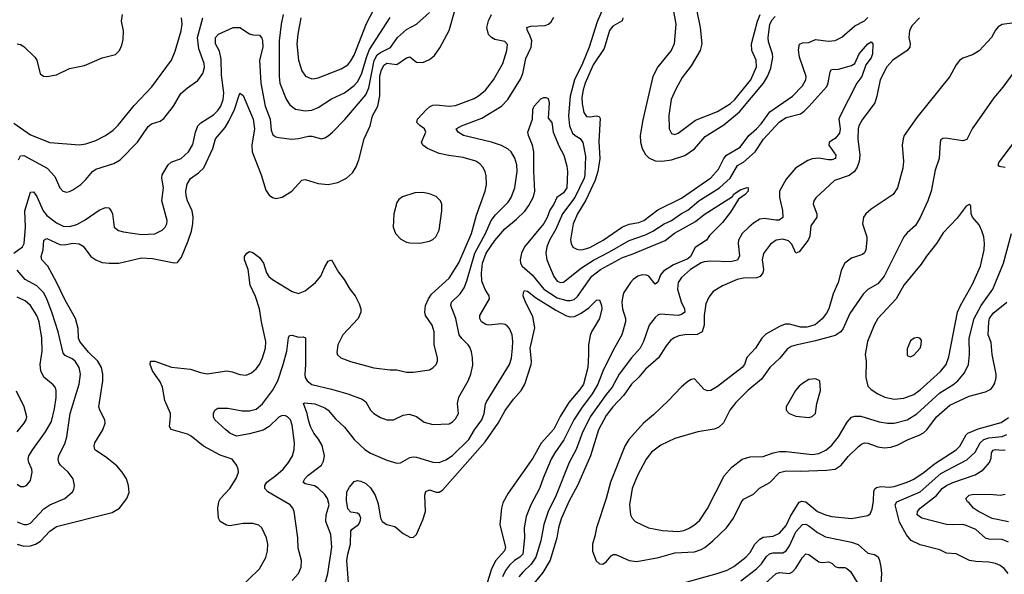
# Model space of a CAD drawing. Header units: inches. Extents: x 1649636 to 1815363, y 506543 to 641975.
# Tile 406 of 656: x 1721365 to 1727384, y 602986 to 606378. Entities that reach past the tile are written whole.
import ezdxf

# ---------------------------------------------------------------- set-up
doc = ezdxf.new("R2010")
doc.units = ezdxf.units.IN
doc.header["$MEASUREMENT"] = 0
doc.layers.add('B7620', color=7, linetype='Continuous')

msp = doc.modelspace()

# ---------------------------------------------------------------- linework, layer by layer
at = {"layer": 'B7620', "color": 5}
for points, elevation in [([(1721350, 603169.6), (1721390, 603158.1), (1721430, 603159.3), (1721461.7, 603170), (1721491.6, 603188.4), (1721550, 603250.2), (1721590, 603279.3), (1721930, 603364.2), (1721975.6, 603390), (1722019.7, 603450), (1722033.2, 603486.8), (1722030.8, 603530), (1722017.2, 603570), (1721991.8, 603610), (1721958.2, 603650), (1721890, 603704.5), (1721830, 603743.5), (1721824, 603750), (1721819.2, 603770), (1721823.5, 603790), (1721873.5, 603870), (1721888, 603910), (1721886, 603930), (1721854, 603990), (1721848.7, 604010), (1721873.1, 604170), (1721873.7, 604210), (1721864.9, 604250), (1721842.3, 604290), (1721784.9, 604344.9), (1721731.9, 604410), (1721724.2, 604430), (1721723, 604490), (1721706.9, 604550), (1721642.6, 604662.6), (1721590, 604773.6), (1721536.5, 604870), (1721501, 604910), (1721496.8, 604930), (1721508, 604970), (1721511.6, 605030), (1721530, 605040.8), (1721610, 605003.3), (1721637.8, 605002.2), (1721690, 605012.3), (1721727.6, 605007.6), (1721753.1, 604993.1), (1721800.5, 604930), (1721830, 604909.1), (1721870, 604894), (1721911.1, 604888.9), (1721970, 604889.4), (1722110, 604922.2), (1722177.2, 604917.2), (1722309.6, 604890.4), (1722330, 604893.4), (1722354.5, 604925.5), (1722394.9, 605025.1), (1722415.1, 605084.9), (1722423.4, 605130), (1722425.3, 605170), (1722418.9, 605210), (1722389.9, 605269.9), (1722381.9, 605301.9), (1722380.2, 605330), (1722387.8, 605372.2), (1722410, 605406.7), (1722458.7, 605441.3), (1722490, 605471.3), (1722544.8, 605590), (1722562.7, 605650), (1722621.3, 605718.7), (1722643.3, 605756.7), (1722677.1, 605830), (1722710, 605928), (1722730, 605915.5), (1722792.2, 605770), (1722799.6, 605710), (1722783.6, 605610), (1722786.4, 605570), (1722841.1, 605430), (1722870, 605334.9), (1722890, 605304.2), (1722910, 605290.2), (1722930, 605285.6), (1722970, 605293.8), (1723028, 605330), (1723090, 605397), (1723110, 605400.9), (1723190, 605376.1), (1723250, 605370.2), (1723310, 605382.4), (1723362.9, 605410), (1723399.3, 605440.7), (1723421, 605479), (1723438, 605522), (1723471.5, 605650), (1723506.8, 605730), (1723521.9, 605790), (1723553.7, 605850), (1723567, 605913), (1723566.3, 606030), (1723574.9, 606065.1), (1723590, 606100.2), (1723610, 606111.6), (1723670, 606105.2), (1723730, 606145.2), (1723750, 606150.3), (1723790, 606118), (1723830, 606117.2), (1723870, 606135.8), (1723899.9, 606160.1), (1723933.1, 606206.9), (1723990, 606313), (1724025, 606435)], 720), ([(1723083.4, 606390), (1723064.2, 606290), (1723059.2, 606230), (1723070, 606130.8), (1723090, 606066), (1723113, 606033), (1723150, 606017.6), (1723170, 606018.2), (1723190, 606022), (1723330, 606078.6), (1723370, 606102.6), (1723390, 606125.8), (1723410, 606160.9), (1723485.9, 606354.1), (1723550, 606480.2)], 780), ([(1724949.3, 606490.7), (1724894.7, 606365.3), (1724846.2, 606210), (1724804.8, 606110), (1724756.6, 606010), (1724729.5, 605910.5), (1724719.9, 605790), (1724726.3, 605730), (1724744.9, 605684.9), (1724760.6, 605670), (1724791.7, 605651.7), (1724806.9, 605626.9), (1724823.7, 605543.7), (1724820.3, 605430), (1724816.2, 605410), (1724758.6, 605290), (1724683.7, 605190), (1724642.5, 605097.5), (1724602.7, 605030), (1724586.4, 604990), (1724580.9, 604950), (1724587.2, 604910), (1724630, 604807.2), (1724650, 604779.7), (1724670, 604771.8), (1724690, 604773.5), (1724799.3, 604860.7), (1724872.3, 604907.7), (1724970, 604958), (1725090, 605027.8), (1725190, 605063.3), (1725235.6, 605084.4), (1725304, 605130), (1725350, 605150.6), (1725410, 605192.5), (1725450, 605214), (1725516.5, 605270), (1725642.8, 605350), (1725708.2, 605410), (1725753.8, 605486.2), (1725790, 605507.8), (1725861.8, 605570), (1725912.5, 605647.5), (1726010, 605753), (1726050, 605779.2), (1726137.1, 605802.9), (1726160.9, 605819.1), (1726190, 605848.3), (1726298.2, 605970), (1726307.8, 605992.2), (1726320.3, 606059.7), (1726326.6, 606073.4), (1726370, 606076.5), (1726450, 606097.6), (1726469.4, 606110), (1726496.3, 606170), (1726549.7, 606230), (1726570, 606242), (1726580.5, 606230), (1726578.8, 606170), (1726570, 606145.4), (1726537.1, 606102.9), (1726512.6, 606030), (1726482.8, 605990), (1726379.8, 605790), (1726372.6, 605770), (1726380.3, 605710), (1726375.6, 605684.4), (1726350, 605652.7), (1726313.8, 605630), (1726312.3, 605610), (1726354.9, 605550), (1726351.7, 605530), (1726330, 605522.2), (1726310, 605521.2), (1726250, 605531), (1726210, 605527.2), (1726183.6, 605516.4), (1726107.7, 605470), (1726050, 605402.6), (1726010.2, 605330), (1726010, 605291.3), (1726027.9, 605212.1), (1726031, 605169), (1726007, 605153), (1725988, 605152), (1725916.7, 605163.3), (1725890, 605158.1), (1725850, 605134.2), (1725821.3, 605110), (1725781.2, 605070), (1725759.8, 605030), (1725758, 605010), (1725766.1, 604933.9), (1725753.5, 604906.5), (1725710, 604897.5), (1725590, 604901.3), (1725550, 604896.8), (1725530, 604890.6), (1725466.4, 604850), (1725410, 604800.8), (1725389.5, 604770), (1725386.5, 604730), (1725408.3, 604651.7), (1725428.4, 604610), (1725430.2, 604590), (1725410, 604575.9), (1725390, 604569.2), (1725282.5, 604577.5), (1725267.1, 604572.9), (1725250, 604557.4), (1725213.5, 604510), (1725179.1, 604410), (1725158.3, 604370), (1725105.1, 604310), (1725030, 604210.6), (1724987.5, 604130), (1724950, 604086.8), (1724852.8, 603950), (1724803.3, 603850), (1724765.8, 603750), (1724723.6, 603670), (1724644, 603470), (1724595.6, 603370), (1724568.5, 603290), (1724551, 603190), (1724519.3, 603090), (1724491.5, 603048.5), (1724440, 603000), (1724417.1, 602970)], 660), ([(1725357.1, 606450), (1725376.8, 606350), (1725364.8, 606230), (1725347.1, 606190), (1725266.2, 606090), (1725235.4, 606030), (1725174.7, 605765.3), (1725157.8, 605670), (1725159.3, 605630), (1725170, 605590.6), (1725190, 605554), (1725210, 605533.1), (1725250, 605515), (1725290, 605512.4), (1725350, 605520.9), (1725430, 605548.6), (1725490, 605588.6), (1725556, 605664), (1725670, 605734.7), (1725765.5, 605814.5), (1725911.4, 605990), (1725936.4, 606030), (1725957.2, 606082.8), (1725968.5, 606150), (1725966.5, 606170), (1725943.3, 606243.3), (1725941, 606270), (1725950.9, 606349.1), (1725963.6, 606376.4), (1725982.8, 606397.2)], 720), ([(1721330, 604950.1), (1721382.6, 604990), (1721392.5, 605010), (1721400.8, 605110), (1721395.5, 605210), (1721430, 605323.1), (1721450, 605324.6), (1721470, 605296.5), (1721508.3, 605208.3), (1721530, 605180.5), (1721590, 605136.1), (1721630, 605116), (1721670, 605113.4), (1721713.5, 605126.5), (1721766.1, 605153.9), (1721850, 605212.9), (1721890.3, 605230.3), (1721910, 605228.2), (1721923.7, 605210), (1721931.5, 605190), (1721942.4, 605110), (1721969, 605089), (1721999.9, 605079.9), (1722110, 605065.1), (1722190, 605068.6), (1722236, 605090), (1722254.8, 605110), (1722264.8, 605130), (1722267, 605150), (1722234.4, 605270), (1722243.5, 605350), (1722234, 605410), (1722235.8, 605430), (1722273.5, 605490), (1722290, 605507.6), (1722351.2, 605530), (1722396.8, 605570), (1722424.1, 605615.9), (1722439.1, 605690), (1722454.6, 605730), (1722472.9, 605747.1), (1722550, 605796.6), (1722576.9, 605823.1), (1722595, 605850), (1722608, 605890), (1722611.9, 605930), (1722598.2, 606038.2), (1722596.5, 606136.5), (1722586, 606186), (1722562.5, 606230), (1722562.4, 606270), (1722581.2, 606290), (1722669.1, 606330.9), (1722710, 606330.8), (1722770, 606292), (1722790, 606285.5), (1722830, 606283.7), (1722845.2, 606265.2), (1722850.1, 606250), (1722850.7, 606210), (1722831.7, 606130), (1722838.3, 605990), (1722866.1, 605850), (1722897, 605770), (1722902.1, 605702.1), (1722913.3, 605673.3), (1722930, 605661.7), (1722950, 605656.9), (1723028.2, 605648.2), (1723070, 605652.7), (1723130, 605666.5), (1723150, 605665.4), (1723210, 605648.7), (1723230, 605654.9), (1723250, 605668.9), (1723276.3, 605690), (1723351.9, 605768.1), (1723481.2, 605918.8), (1723498.5, 605961.5), (1723531.4, 606128.6), (1723550, 606163.3), (1723570, 606178.5), (1723632.3, 606207.7), (1723673.9, 606270), (1723730, 606318), (1723789.8, 606350), (1723870, 606423.2)], 740), ([(1721330, 605745.4), (1721430, 605673.9), (1721550, 605627.8), (1721730, 605613.8), (1721770, 605619.2), (1721830, 605639), (1721890, 605670.2), (1721937.1, 605702.9), (1721967.2, 605732.8), (1722065.6, 605854.4), (1722171.7, 605968.3), (1722292.5, 606130), (1722314.9, 606185.1), (1722351.6, 606310), (1722358.4, 606350), (1722354.9, 606390)], 780), ([(1721350, 606231.3), (1721370, 606227.4), (1721390, 606213.7), (1721457.6, 606150), (1721470, 606130.6), (1721490, 606047.3), (1721510, 606033), (1721530, 606030.4), (1721590, 606040.9), (1721670, 606079.2), (1721760.8, 606099.2), (1721870, 606144.9), (1721950, 606164.9), (1721975.8, 606190), (1721990, 606222.8), (1721996.9, 606256.9), (1721999.7, 606310), (1721987.8, 606370), (1721992.8, 606410)], 820), ([(1721358.1, 605521.9), (1721370, 605546), (1721390, 605547.2), (1721533.8, 605470), (1721580.1, 605420.1), (1721610.2, 605350.2), (1721629.3, 605329.3), (1721650, 605324.4), (1721670, 605328), (1721690, 605338), (1721738, 605370), (1721770, 605400.3), (1721810, 605448.9), (1721830, 605463.6), (1721940.4, 605499.6), (1721978.1, 605521.9), (1722086, 605630), (1722150, 605726), (1722170, 605740.8), (1722222.8, 605757.2), (1722246.6, 605773.4), (1722304.8, 605850), (1722350, 605926), (1722390, 605962.3), (1722452.9, 606007.1), (1722483.5, 606050), (1722494.2, 606085.8), (1722493.2, 606110), (1722460.4, 606200.4), (1722451.2, 606270), (1722485, 606390)], 760), ([(1722696.9, 602890), (1722830, 603019.5), (1722870, 603088), (1722880.3, 603130), (1722881.4, 603170), (1722874.2, 603210), (1722846, 603270), (1722827.4, 603287.4), (1722790, 603297.2), (1722730, 603297.2), (1722650, 603283.1), (1722630, 603287.1), (1722589.8, 603309.8), (1722580.5, 603330), (1722576, 603390), (1722581.7, 603430), (1722593.3, 603450), (1722649.8, 603510.2), (1722688.8, 603571.2), (1722702.6, 603610), (1722701.3, 603630), (1722692.2, 603652.2), (1722664.5, 603690), (1722590, 603715.7), (1722488.9, 603768.9), (1722412.9, 603830), (1722390, 603843.2), (1722290, 603871.6), (1722279.8, 603890), (1722287.5, 603950), (1722286, 603970), (1722253, 604050), (1722238.5, 604130), (1722222.7, 604162.7), (1722177.1, 604230), (1722162.3, 604270), (1722165.2, 604290), (1722190, 604288.9), (1722293.7, 604253.7), (1722410, 604240.7), (1722470, 604219.5), (1722510, 604212.1), (1722630.2, 604230.2), (1722664.1, 604224.1), (1722710, 604207.2), (1722750, 604204.9), (1722781.7, 604218.3), (1722810, 604242.4), (1722830.6, 604269.4), (1722849, 604311), (1722866.8, 604370), (1722869.8, 604410), (1722842.1, 604530), (1722830, 604609.4), (1722805.4, 604685.4), (1722773.8, 604753.8), (1722761.1, 604850), (1722739.2, 604910), (1722738.9, 604930), (1722752.7, 604950), (1722770, 604960.4), (1722790, 604955.3), (1722830, 604922.8), (1722854.6, 604890), (1722874.5, 604830), (1722888.6, 604808.6), (1722909.4, 604790), (1723030, 604715.8), (1723070, 604703.2), (1723110, 604719.7), (1723173.3, 604770), (1723205.8, 604810), (1723230, 604867.7), (1723250, 604900.4), (1723270.2, 604910.2), (1723314.5, 604834.5), (1723349.2, 604790), (1723383.6, 604730), (1723415.6, 604690), (1723440.9, 604640.9), (1723450.2, 604610), (1723451.2, 604588.8), (1723433.4, 604550), (1723341.1, 604450), (1723308.9, 604390), (1723303.4, 604343.4), (1723308, 604328), (1723327.7, 604310), (1723387.8, 604287.8), (1723530, 604249.1), (1723630, 604236.9), (1723670, 604237.4), (1723730, 604222), (1723770, 604222.6), (1723870, 604236.4), (1723891, 604249), (1723911, 604269), (1723919.6, 604290), (1723919.7, 604310), (1723897.8, 604390), (1723897.8, 604470), (1723885.8, 604510), (1723846, 604570), (1723841.5, 604590), (1723846.6, 604630), (1723863.2, 604670), (1723881.3, 604698.7), (1723990, 604797.7), (1724050, 604892.1), (1724125.9, 605070), (1724157.2, 605182.8), (1724209.8, 605329.8), (1724217.6, 605370), (1724215.8, 605424.2), (1724210.8, 605450), (1724196.5, 605476.5), (1724177.3, 605497.3), (1724153.3, 605513.3), (1724076.3, 605536.3), (1723987.4, 605547.4), (1723930, 605560.8), (1723856.9, 605590), (1723829.9, 605609.9), (1723821.5, 605630), (1723848.2, 605690), (1723840.5, 605710), (1723810.8, 605730.8), (1723793, 605750), (1723796.9, 605770), (1723851.6, 605830), (1723870, 605845.5), (1723890, 605855), (1723910, 605858.2), (1723990, 605850.1), (1724030, 605853.1), (1724143.7, 605896.3), (1724170, 605912), (1724212.4, 605947.6), (1724262.2, 606010), (1724317.7, 606110), (1724343.8, 606190), (1724347.3, 606227.2), (1724330, 606245.4), (1724270, 606257.8), (1724249.3, 606269.3), (1724230, 606288.4), (1724220.2, 606330), (1724230, 606371.8), (1724250, 606410.3)], 680), ([(1723030, 602947.9), (1723068.6, 602990), (1723086.4, 603030), (1723088.6, 603070), (1723066.6, 603146.6), (1723065.3, 603210), (1723043.5, 603370), (1723034.8, 603390), (1723017.3, 603410), (1722882, 603490), (1722864.2, 603510), (1722862.9, 603522.9), (1722862.5, 603530), (1722874.8, 603550), (1722930.8, 603590), (1722974.8, 603630), (1723008.7, 603670), (1723032, 603710), (1723043.5, 603750), (1723044.1, 603790), (1723030, 603899), (1723019.8, 603930), (1723001.6, 603950), (1722990, 603956.1), (1722970, 603956.8), (1722950, 603946.2), (1722890, 603889.8), (1722853.3, 603866.7), (1722770, 603844.4), (1722690, 603831.1), (1722649.6, 603850), (1722625.1, 603870), (1722557.2, 603930), (1722549.2, 603950), (1722549.2, 603970), (1722557.2, 603990), (1722577, 604003), (1722637.5, 604002.5), (1722725.7, 603985.7), (1722770, 603985.1), (1722810, 603996.4), (1722850, 604027.9), (1722910.6, 604109.4), (1722942.6, 604170), (1722976.4, 604270), (1722997.7, 604350), (1723008, 604432), (1723013.8, 604446.2), (1723030, 604448.8), (1723070, 604436.6), (1723097.8, 604437.8), (1723112.8, 604432.8), (1723112.9, 604270), (1723107.9, 604207.9), (1723111, 604190), (1723122.7, 604170), (1723150, 604147.2), (1723270, 604119.3), (1723370, 604090.2), (1723458.1, 604058.1), (1723481.4, 604041.4), (1723510.2, 603990.2), (1723529.4, 603969.4), (1723570, 603945.7), (1723610, 603930.3), (1723650, 603930.3), (1723710, 603958.7), (1723746.4, 603966.4), (1723790, 603950.4), (1723837.1, 603917.1), (1723890, 603902.8), (1723990, 603907.4), (1724010, 603918), (1724030, 603937.6), (1724046.9, 603970), (1724040.9, 604030), (1724048.7, 604070), (1724106, 604170), (1724122.9, 604210), (1724134.5, 604265.5), (1724133.3, 604310), (1724126.8, 604346.8), (1724116.1, 604376.1), (1724107.4, 604390), (1724067.6, 604427.6), (1724051.8, 604451.8), (1724031.4, 604550), (1723999.8, 604630), (1724005, 604650), (1724058.3, 604701.7), (1724081.1, 604738.9), (1724098.5, 604781.5), (1724147.2, 604950), (1724212.1, 605070), (1724247.1, 605150), (1724274.5, 605185.5), (1724350, 605262.4), (1724369.9, 605290.1), (1724392.2, 605350), (1724405.4, 605450), (1724403.4, 605490), (1724392.4, 605532.4), (1724370, 605569.8), (1724350, 605586.2), (1724310, 605609.8), (1724249.9, 605629.9), (1724078.4, 605670), (1724045.1, 605690), (1724032.3, 605710), (1724066.6, 605730), (1724190, 605776.1), (1724310.3, 605849.7), (1724349.5, 605890.5), (1724426.4, 606013.6), (1724439.9, 606050), (1724459.9, 606140.1), (1724491.9, 606210), (1724495.8, 606250), (1724484.3, 606284.3), (1724469, 606310), (1724465.4, 606330), (1724490, 606337.8), (1724577.6, 606342.4), (1724596.9, 606350), (1724614.4, 606365.6), (1724630, 606394)], 660), ([(1722974.6, 606410), (1722962.5, 606350), (1722950.6, 606250), (1722950.9, 606030), (1722956.1, 605990), (1722993.1, 605893.1), (1723017.1, 605857.1), (1723050, 605831.2), (1723110, 605821), (1723150, 605824.3), (1723190, 605841.1), (1723270, 605894), (1723350, 605930.9), (1723410, 605975), (1723430, 605997.6), (1723455.2, 606044.8), (1723486.4, 606153.6), (1723503.8, 606196.2), (1723630, 606392.3)], 760), ([(1726864.9, 606390), (1726819.3, 606340.7), (1726803.5, 606310), (1726799.8, 606270), (1726808.1, 606230), (1726806.3, 606210), (1726791, 606189), (1726703.2, 606130), (1726665.4, 606090), (1726624.2, 606010), (1726604.3, 605910), (1726592, 605870), (1726514.1, 605765.9), (1726495.6, 605730), (1726490.2, 605709.8), (1726488.5, 605650), (1726500.1, 605550), (1726496.2, 605510), (1726484.4, 605475.6), (1726467.8, 605450), (1726435.3, 605424.7), (1726345.3, 605394.7), (1726230.9, 605289.1), (1726219.6, 605270), (1726216.5, 605250), (1726238.1, 605190), (1726238.2, 605170), (1726202.1, 605117.9), (1726194.6, 605054.6), (1726185.2, 605030), (1726130, 604957.6), (1726110, 604949.4), (1726085.8, 605005.8), (1726065.1, 605025.1), (1726030, 605035.7), (1725989.4, 605030.6), (1725954.8, 605005.2), (1725910.9, 604949.1), (1725903.5, 604910), (1725911.8, 604850), (1725908.3, 604830), (1725892.1, 604807.9), (1725870, 604799.6), (1725790, 604798.2), (1725750, 604789.9), (1725660.3, 604750), (1725604.6, 604715.4), (1725578.1, 604681.9), (1725559.6, 604640.4), (1725550.1, 604570), (1725549, 604510), (1725537.1, 604470), (1725506.5, 604453.5), (1725430, 604451.1), (1725394.7, 604445.3), (1725366.8, 604433.2), (1725344.1, 604415.9), (1725316, 604384), (1725270.2, 604310), (1725190, 604241.8), (1725148.9, 604191.1), (1725105.3, 604150), (1725057.9, 604082.1), (1724990.7, 604010), (1724950, 603957.3), (1724904, 603870), (1724853.8, 603710), (1724774, 603530), (1724723.7, 603436.3), (1724674.5, 603325.5), (1724658.5, 603270), (1724647.7, 603210), (1724607.2, 603072.8), (1724562.9, 602997.1), (1724508.1, 602930)], 680), ([(1725052.2, 606390), (1725047.9, 606372.1), (1724990, 606338.6), (1724970, 606313.1), (1724937.3, 606202.7), (1724870, 606102.2), (1724821.3, 605990), (1724808.6, 605948.6), (1724801.8, 605901.8), (1724803.2, 605863.2), (1724814.2, 605810), (1724830, 605787.1), (1724850, 605783.8), (1724890.9, 605790.9), (1724907.2, 605787.2), (1724914.4, 605774.4), (1724905.9, 605634.1), (1724910.5, 605530), (1724898.5, 605450), (1724883.5, 605396.5), (1724826.2, 605273.8), (1724774.1, 605190), (1724747.7, 605130), (1724731.8, 605031.8), (1724735.2, 605010), (1724747.3, 604987.3), (1724770, 604975), (1724790, 604971), (1724810, 604972.2), (1724850, 604985.5), (1724932.4, 605030), (1725050, 605111.5), (1725090, 605127.1), (1725150, 605138.8), (1725180.3, 605150), (1725265.1, 605214.9), (1725410, 605287.7), (1725590, 605411.3), (1725636.5, 605463.5), (1725669.7, 605530.3), (1725686, 605550), (1725770, 605597.9), (1725822.8, 605670), (1725869.4, 605710.6), (1725897.8, 605742.2), (1725950, 605814.1), (1726088.8, 605911.2), (1726150, 605973.4), (1726169.9, 606010), (1726173.2, 606030), (1726131.4, 606150), (1726125.9, 606194.1), (1726131.4, 606228.6), (1726150, 606236.8), (1726190, 606238.6), (1726230, 606257.7), (1726310, 606247.9), (1726350, 606251.4), (1726390, 606271.5), (1726470, 606341.5), (1726530, 606371.1), (1726550, 606391.4)], 680), ([(1725504.8, 606430), (1725525.2, 606330), (1725534.9, 606230), (1725525.5, 606190), (1725470, 606096.9), (1725414.7, 606025.3), (1725373.7, 605950), (1725348.4, 605890), (1725333, 605793), (1725334.9, 605710), (1725350, 605683.1), (1725370, 605676.9), (1725390, 605684), (1725496.4, 605763.6), (1725630, 605817.7), (1725710, 605866.5), (1725737.2, 605890), (1725834, 606010), (1725869.9, 606090), (1725867.3, 606130), (1725840.2, 606190), (1725838.3, 606230), (1725875.1, 606370), (1725892.1, 606410)], 740), ([(1727430, 606356.4), (1727370.3, 606349.7), (1727345.9, 606334.1), (1727330, 606315.1), (1727306, 606270), (1727230, 606188), (1727190, 606163.5), (1727130, 606142.4), (1727110, 606129.6), (1727090, 606101.6), (1727051.3, 606030), (1726850, 605779.8), (1726771.6, 605670), (1726764.7, 605650), (1726760.1, 605610), (1726767.5, 605510), (1726764.5, 605470), (1726731, 605349), (1726704.9, 605310), (1726570, 605219.7), (1726538.3, 605190), (1726523.8, 605170), (1726516.5, 605130), (1726542.6, 605050), (1726544.6, 605030), (1726537.3, 604970), (1726528.4, 604951.6), (1726517.8, 604942.2), (1726450, 604920.3), (1726410, 604889.7), (1726388.4, 604850), (1726368.5, 604770), (1726338.1, 604701.9), (1726310.8, 604609.2), (1726297.1, 604582.9), (1726270.8, 604549.2), (1726227.6, 604512.4), (1726177.3, 604497.3), (1726137.7, 604497.7), (1726070, 604516.2), (1726044.9, 604515.1), (1726010, 604501.6), (1725925.8, 604454.2), (1725902, 604430), (1725862.7, 604370), (1725810, 604312.4), (1725796.6, 604270), (1725781.5, 604250), (1725630, 604134), (1725590, 604109.8), (1725570, 604108.4), (1725550, 604116.9), (1725490, 604180.9), (1725470, 604177.6), (1725450, 604165.4), (1725410, 604133.3), (1725331.3, 604048.7), (1725239.4, 603960.6), (1725178.9, 603910), (1725089.4, 603810), (1725065, 603770), (1724976.1, 603550), (1724951, 603449), (1724890.2, 603270), (1724881.5, 603218.5), (1724866.7, 603170), (1724866.9, 603126.9), (1724889.2, 603069.2), (1724910, 603050.5), (1724930, 603048.2), (1724950, 603063), (1724980.7, 603099.3), (1724993.7, 603106.3), (1725010, 603107.6), (1725090.1, 603070.1), (1725136.6, 603063.4), (1725270, 603089.5), (1725370, 603116.6), (1725490, 603124.2), (1725530, 603136.9), (1725553.2, 603150), (1725602.3, 603190), (1725686.1, 603270), (1725729.1, 603330), (1725774.8, 603425.2), (1725790, 603444.7), (1725850, 603475.8), (1725886.8, 603513.2), (1725950, 603548.4), (1726010.7, 603609.3), (1726050, 603619.9), (1726136.8, 603616.8), (1726297, 603623), (1726349.9, 603630.1), (1726386.1, 603653.9), (1726430, 603706.9), (1726492.1, 603767.9), (1726510, 603783), (1726530, 603790.9), (1726550, 603788.8), (1726610, 603765.9), (1726650, 603758.7), (1726690, 603763), (1726730, 603775.3), (1726795.4, 603810), (1726863.9, 603836.1), (1726889.5, 603850.5), (1726910, 603870.2), (1726969.9, 603950), (1727050, 604020.1), (1727170, 604075.1), (1727270, 604101.8), (1727301.3, 604118.7), (1727312.7, 604130), (1727325.6, 604154.4), (1727334.6, 604190), (1727334.6, 604210), (1727310.5, 604330), (1727304.2, 604404.3), (1727285.2, 604450), (1727288.6, 604530), (1727294.5, 604550), (1727316.9, 604583.2), (1727398.6, 604650)], 720), ([(1727510, 606149.9), (1727374.2, 605965.8), (1727320.2, 605899.8), (1727188.5, 605711.5), (1727154.4, 605645.6), (1727130, 605638.2), (1727025.4, 605654.5), (1727007.6, 605652.4), (1726996.7, 605643.3), (1726992, 605630), (1726985.7, 605530), (1726962, 605458), (1726937.2, 605330), (1726916.9, 605270), (1726870, 605167.8), (1726840.8, 605119.2), (1726790, 605074.8), (1726769.2, 605050), (1726650.1, 604809.9), (1726610, 604761.8), (1726550, 604727.6), (1726520.4, 604699.6), (1726439.7, 604580.3), (1726399.3, 604490), (1726383.8, 604470), (1726350, 604447.7), (1726230, 604413.9), (1726110, 604388.2), (1726081.4, 604378.6), (1726056.2, 604363.8), (1726011.1, 604308.9), (1725951.3, 604250), (1725900.5, 604179.5), (1725816.9, 604110), (1725743.2, 604036.8), (1725706.2, 603990), (1725666.9, 603913.1), (1725635.8, 603884.2), (1725610, 603874.5), (1725510, 603858.5), (1725370, 603817.7), (1725284.1, 603775.9), (1725227.3, 603732.7), (1725194.9, 603690), (1725140.7, 603590), (1725108.4, 603510), (1725093.2, 603410), (1725098.9, 603350), (1725109.1, 603329.1), (1725128, 603310), (1725209.3, 603269.3), (1725294.8, 603254.8), (1725390, 603247.7), (1725425.5, 603254.5), (1725454.1, 603265.9), (1725490.6, 603289.4), (1725522, 603318), (1725570, 603388.4), (1725671.2, 603588.8), (1725719.2, 603640.8), (1725782, 603690), (1725830, 603704.7), (1725910, 603707.3), (1725970, 603729.4), (1726010, 603737.1), (1726050, 603736.6), (1726210, 603719.1), (1726250, 603724.4), (1726293.9, 603746.1), (1726330, 603776.5), (1726370, 603826), (1726422.5, 603917.5), (1726450, 603946.7), (1726470, 603953.6), (1726507.6, 603952.4), (1726619.1, 603919.1), (1726670.8, 603910.8), (1726711, 603911), (1726789.9, 603930.1), (1726850, 603966.6), (1726990, 604096.4), (1727070, 604145.1), (1727100.3, 604170), (1727141.6, 604218.4), (1727166.1, 604270), (1727172, 604330), (1727168.4, 604430), (1727200.7, 604550), (1727243.4, 604630), (1727314, 604730), (1727379.3, 604890), (1727428.6, 605070)], 740), ([(1723205.4, 602834.6), (1723247.7, 602990), (1723272.8, 603152.8), (1723267.8, 603230), (1723235.9, 603310), (1723239.4, 603350), (1723256, 603410), (1723246.3, 603450), (1723230, 603473.5), (1723190, 603513.7), (1723166.4, 603526.4), (1723110, 603539.7), (1723098, 603550), (1723107.9, 603570), (1723126.5, 603590), (1723210, 603654), (1723222.8, 603677.2), (1723227.7, 603710), (1723214, 603774), (1723192.3, 603812.3), (1723163.6, 603850), (1723143.2, 603890), (1723130, 603929.6), (1723122.9, 603970), (1723100.7, 604030), (1723105.6, 604034.4), (1723170, 604029.3), (1723230, 604005), (1723251, 603990), (1723296.4, 603936.4), (1723350, 603885.5), (1723409.2, 603810), (1723473.8, 603750), (1723510, 603726), (1723610, 603683.8), (1723670, 603666.5), (1723691.8, 603668.2), (1723750, 603700.3), (1723770, 603704), (1723790, 603702.3), (1723890, 603671.4), (1723930, 603669.2), (1723970, 603685.6), (1724010, 603713.5), (1724111.1, 603810), (1724145.4, 603870), (1724189.4, 603930.6), (1724204.2, 603970), (1724212.6, 604027.4), (1724218.6, 604041.4), (1724359.1, 604270), (1724371.5, 604308.5), (1724378, 604370), (1724379.3, 604410), (1724374.5, 604450), (1724358.9, 604490), (1724345.6, 604505.6), (1724333.2, 604513.2), (1724310, 604517.4), (1724230, 604509.8), (1724213.5, 604513.5), (1724188.5, 604530), (1724177.3, 604550), (1724178.5, 604570), (1724237.6, 604670), (1724235.1, 604690), (1724210, 604727.3), (1724190, 604779.5), (1724187.6, 604827.6), (1724193.7, 604890), (1724217.1, 604950), (1724270, 605028.5), (1724330, 605099.5), (1724401.6, 605158.4), (1724452.3, 605207.7), (1724477.4, 605242.6), (1724505, 605295), (1724515, 605330), (1724507.5, 605452.5), (1724507.7, 605570), (1724499.8, 605610), (1724474.5, 605670), (1724471.2, 605690), (1724500.4, 605770), (1724502.7, 605830), (1724509.3, 605850), (1724550, 605893.4), (1724570, 605902), (1724582, 605902), (1724595.5, 605895.5), (1724602.4, 605870), (1724595.3, 605775.3), (1724617.3, 605750), (1724626.4, 605690), (1724662.5, 605602.5), (1724691.3, 605550), (1724710, 605482.8), (1724713.7, 605450), (1724708.8, 605350), (1724690, 605319.1), (1724648.4, 605291.6), (1724630.7, 605250), (1724605.9, 605214.1), (1724590, 605168.8), (1724570, 605131.4), (1724451.7, 604988.3), (1724433.3, 604950), (1724424.8, 604910), (1724426.6, 604890), (1724436.8, 604870), (1724497.6, 604817.6), (1724568.2, 604730), (1724650, 604676.1), (1724710, 604661.5), (1724730, 604660.4), (1724754.1, 604665.9), (1724775, 604685), (1724861.7, 604810), (1724914.7, 604850), (1725050, 604924.6), (1725110, 604945.2), (1725310, 605027.9), (1725368, 605072), (1725496.2, 605143.8), (1725550, 605187.8), (1725722.2, 605297.8), (1725730, 605310.2), (1725770, 605338), (1725812.1, 605352.1), (1725818, 605350), (1725817.3, 605330), (1725799.1, 605310), (1725758.7, 605281.3), (1725710, 605200.5), (1725661.7, 605138.3), (1725582.2, 605057.8), (1725564.4, 605030), (1725494.2, 604985.8), (1725466.1, 604930), (1725450, 604916.6), (1725361.7, 604878.3), (1725300.1, 604839.9), (1725282.8, 604817.2), (1725266.6, 604773.4), (1725250, 604760.5), (1725210, 604809.8), (1725196.3, 604816.3), (1725170, 604818.4), (1725143.9, 604810), (1725116.1, 604790), (1725097.9, 604770), (1725059, 604710), (1725051, 604690), (1725045, 604650), (1725049.3, 604610), (1725068.4, 604550), (1725067.8, 604530), (1725046, 604450), (1724990, 604352.8), (1724930.5, 604229.5), (1724899.6, 604150), (1724864.1, 604090), (1724798.3, 604001.7), (1724752.8, 603930), (1724692.3, 603807.7), (1724636.8, 603730), (1724614.4, 603690), (1724565, 603575), (1724542.8, 603510), (1724488.7, 603410), (1724460.1, 603339.9), (1724448.1, 603270), (1724450.1, 603210), (1724439.8, 603110), (1724421.4, 603090), (1724390, 603069.9), (1724358.7, 603041.3), (1724335, 603010), (1724316, 602970)], 640), ([(1727463.5, 605656.5), (1727350, 605506), (1727344.7, 605490), (1727350, 605482), (1727390, 605476)], 760), ([(1721350, 603306.4), (1721390, 603290.2), (1721410, 603291.3), (1721430, 603299.7), (1721512.8, 603387.2), (1721550, 603411.1), (1721641.1, 603450), (1721687.3, 603490), (1721695.4, 603504.6), (1721700.8, 603530), (1721690.8, 603570), (1721661.5, 603610), (1721614.5, 603654.5), (1721603.8, 603670), (1721599.8, 603690), (1721604, 603710), (1721642.2, 603790), (1721654, 603826), (1721673.9, 603970), (1721729.2, 604150), (1721736.3, 604210), (1721729.2, 604250), (1721704, 604290), (1721684.9, 604304.9), (1721643.6, 604323.6), (1721630, 604338.7), (1721599.6, 604470), (1721564, 604584), (1721531, 604670), (1721509.9, 604709.9), (1721470, 604749.9), (1721397.6, 604790), (1721350, 604845.6)], 740), ([(1723376.3, 602910), (1723365.6, 603070), (1723370.6, 603109.4), (1723386.2, 603170), (1723388.8, 603251.2), (1723397.4, 603262.6), (1723435.4, 603290), (1723446.9, 603310), (1723449.8, 603330), (1723441.8, 603350), (1723430, 603360.7), (1723390, 603365.8), (1723370, 603386), (1723362.8, 603437.2), (1723365.6, 603490), (1723381.5, 603518.6), (1723410, 603554), (1723430, 603559.3), (1723450, 603555.8), (1723480.9, 603540.9), (1723510, 603515.5), (1723538.5, 603470), (1723556.4, 603416.4), (1723569.6, 603330), (1723581.7, 603310), (1723610, 603291.5), (1723657.5, 603277.5), (1723710, 603235.5), (1723750, 603213.7), (1723770, 603210.4), (1723790, 603230.4), (1723830, 603318.7), (1723846.1, 603370), (1723840.7, 603470), (1723847.3, 603492.7), (1723870, 603502.8), (1723910, 603487.5), (1723930, 603487.5), (1723950, 603501.3), (1724210, 603796.9), (1724290.3, 603910), (1724332.1, 603987.9), (1724383.2, 604056.8), (1724430.8, 604110), (1724453.7, 604150), (1724491.4, 604270), (1724494.4, 604290), (1724484.9, 604370), (1724513.7, 604493.7), (1724502, 604562), (1724457.2, 604650), (1724443.7, 604690), (1724443.8, 604710), (1724450, 604721.3), (1724470, 604717.7), (1724518.6, 604678.6), (1724642.1, 604602.1), (1724707.2, 604567.2), (1724730, 604560.5), (1724757.2, 604562.8), (1724797.3, 604582.7), (1724843.6, 604616.4), (1724890, 604663.1), (1724910, 604664), (1724922.3, 604630), (1724924, 604610), (1724909.2, 604550), (1724861.3, 604470), (1724852.5, 604447.5), (1724841.1, 604390), (1724842.9, 604330), (1724837.1, 604250), (1724812.3, 604150), (1724790, 604117), (1724722.4, 604037.6), (1724669.1, 603950.9), (1724630, 603874.4), (1724552.5, 603787.5), (1724502.7, 603697.3), (1724350, 603482.7), (1724317.5, 603422.5), (1724309.4, 603390), (1724300.9, 603290), (1724334.6, 603150), (1724327.7, 603130), (1724275.2, 603070), (1724250, 603020.3), (1724186.1, 602813.9)], 620), ([(1721350, 603537.4), (1721370, 603523.8), (1721390, 603522.3), (1721406, 603530), (1721430, 603560.4), (1721441.8, 603610), (1721438.2, 603630), (1721419.8, 603670), (1721417.6, 603690), (1721421.4, 603710), (1721445, 603750), (1721522.4, 603857.6), (1721558.5, 603921.5), (1721577.8, 603997.8), (1721587.6, 604067.6), (1721587.6, 604110), (1721581.1, 604130), (1721570, 604145.6), (1721512.2, 604192.2), (1721493.5, 604230), (1721490.6, 604270), (1721502, 604350), (1721499.9, 604430), (1721483.1, 604530), (1721469.4, 604570), (1721430.7, 604630.7), (1721398.7, 604658.7), (1721350, 604682.2)], 760), ([(1721350, 603858.5), (1721393, 603910), (1721405.1, 603930), (1721408.3, 603950), (1721393.1, 604010), (1721346.1, 604106.1)], 780), ([(1725430, 602935.6), (1725629.2, 602990.8), (1725690, 603011.8), (1725730, 603033.4), (1725803.2, 603090), (1725830, 603120.2), (1725859.9, 603170), (1725890, 603200.1), (1725910, 603212.5), (1725970, 603219.5), (1726010, 603237.3), (1726050, 603285.5), (1726077.7, 603342.3), (1726130, 603426.7), (1726146, 603434), (1726170, 603429.1), (1726242, 603370), (1726290, 603349.5), (1726330, 603338.9), (1726450, 603327.1), (1726550, 603346.3), (1726563.1, 603356.9), (1726576.4, 603383.6), (1726584.8, 603435.2), (1726587.2, 603492.8), (1726592.1, 603507.9), (1726602.6, 603517.4), (1726630, 603523.3), (1726681.5, 603518.5), (1726710, 603522.3), (1726790, 603549.1), (1726830, 603567.9), (1726895, 603610), (1726957.7, 603662.3), (1727090, 603746.4), (1727111.5, 603770), (1727150, 603839.6), (1727161, 603850), (1727224, 603876), (1727364.9, 603915.1), (1727410, 603944.8)], 680), ([(1727407.4, 602990), (1727382.5, 603022.5), (1727359.3, 603039.3), (1727330, 603052.1), (1727290, 603061.1), (1727210, 603063.6), (1727171.1, 603071.1), (1727090, 603112.1), (1727030, 603114.5), (1726990, 603135.4), (1726870, 603166.8), (1726813.8, 603193.8), (1726786.7, 603226.7), (1726744.3, 603304.3), (1726716.3, 603410), (1726726.2, 603430), (1726870, 603489.6), (1726996.9, 603603.1), (1727154.5, 603685.5), (1727206.6, 603733.4), (1727237.4, 603790), (1727259.3, 603810), (1727290, 603821.1), (1727370, 603828), (1727399.6, 603840.4)], 660), ([(1727410, 603181.8), (1727370, 603198.3), (1727290, 603201.7), (1727270, 603207.4), (1727210, 603259.2), (1727150, 603285.3), (1727130, 603290.6), (1727070, 603287.8), (1727030, 603291.3), (1726880.7, 603330), (1726851.1, 603350), (1726853.1, 603370), (1726868.9, 603390), (1726970, 603467.2), (1727005, 603510), (1727030, 603528.4), (1727070, 603548.5), (1727206.4, 603593.6), (1727255.7, 603624.3), (1727293, 603670), (1727302.9, 603697.1), (1727305.8, 603730), (1727315.4, 603744.6), (1727330, 603750.1), (1727370, 603744.6), (1727390, 603747.8)], 640), ([(1727410, 603308), (1727310, 603327.9), (1727226, 603370), (1727196.4, 603390), (1727170, 603423), (1727158, 603430), (1727149.7, 603450), (1727169.6, 603470), (1727186.6, 603473.4), (1727296.5, 603476.5), (1727358, 603470), (1727390, 603475.9)], 620), ([(1725773.2, 602946.8), (1725870, 603019.5), (1725899.5, 603050), (1725930, 603094.6), (1725949.2, 603110.8), (1725970, 603116.8), (1726030, 603118.2), (1726050, 603130.2), (1726070, 603159.2), (1726110, 603246.4), (1726150, 603290.2), (1726170, 603293.7), (1726190, 603283.5), (1726241, 603241), (1726290, 603215.9), (1726450, 603182.5), (1726490, 603167.5), (1726550, 603115.3), (1726590, 603107.4), (1726611.9, 603091.9), (1726621.8, 603070), (1726630.2, 603030), (1726633.2, 602990), (1726630.1, 602930)], 660), ([(1725922.4, 602930), (1725990, 602990.2), (1726010, 602997.4), (1726070, 602990.2), (1726090, 603001.7), (1726110, 603022.6), (1726150, 603089.2), (1726170, 603111.1), (1726190, 603107.8), (1726250, 603062.7), (1726270, 603058.5), (1726310, 603061.5), (1726330, 603054.2), (1726350, 603034.7), (1726367.5, 603027.5), (1726410, 603026.8), (1726422.1, 603022.1), (1726443.4, 603003.4), (1726488.9, 602928.9)], 640)]:
    msp.add_lwpolyline(points, dxfattribs=dict(at, elevation=elevation))
for points, elevation in [([(1723830, 605321.4), (1723781, 605319), (1723704.3, 605295.7), (1723681.8, 605278.2), (1723670, 605260.9), (1723651.2, 605190), (1723648.1, 605110), (1723661.5, 605070), (1723695.5, 605035.5), (1723730, 605018), (1723750, 605013.4), (1723810, 605011.1), (1723870, 605023.8), (1723890, 605033.8), (1723909.2, 605050.8), (1723928.5, 605091.5), (1723946.3, 605210), (1723945.4, 605250), (1723938.2, 605270), (1723910, 605297.3), (1723870, 605313.2)], 720), ([(1727170, 605248.7), (1727150, 605237.2), (1727096.2, 605163.8), (1727010, 605074), (1726970.3, 605010), (1726908.1, 604931.9), (1726876.5, 604883.5), (1726770, 604754.8), (1726723.2, 604670), (1726611.6, 604550), (1726589.4, 604510.6), (1726548.4, 604410), (1726534, 604330), (1726540.4, 604290), (1726537.5, 604190), (1726550, 604135.8), (1726570, 604116.1), (1726610, 604090.2), (1726653.4, 604070), (1726710, 604058.2), (1726770, 604064.4), (1726830, 604086.7), (1726870, 604114.3), (1726993.8, 604226.2), (1727027.7, 604270), (1727044.1, 604315.9), (1727097, 604590), (1727115.2, 604630), (1727190, 604761.7), (1727238.8, 604870), (1727260.3, 604970), (1727262.8, 605010), (1727258, 605050), (1727247.6, 605087.6), (1727230, 605122.7), (1727189, 605170), (1727181.2, 605190), (1727179.3, 605239.3)], 760), ([(1726855.1, 604435.1), (1726832, 604430), (1726810, 604413.2), (1726790, 604366), (1726790, 604324.7), (1726810, 604316), (1726830, 604326), (1726869, 604370), (1726876, 604390), (1726877, 604417), (1726870, 604428.7)], 780), ([(1726230, 604181.2), (1726190, 604178), (1726150, 604154), (1726130, 604136.2), (1726106.7, 604110), (1726050.7, 604010), (1726050.8, 603990), (1726068.6, 603968.6), (1726110, 603953.4), (1726190, 603944.9), (1726210, 603951), (1726229, 603970), (1726237, 604030), (1726261.2, 604110), (1726255.3, 604170)], 760)]:
    msp.add_lwpolyline(points, close=True, dxfattribs=dict(at, elevation=elevation))

doc.saveas('drawing.dxf')
